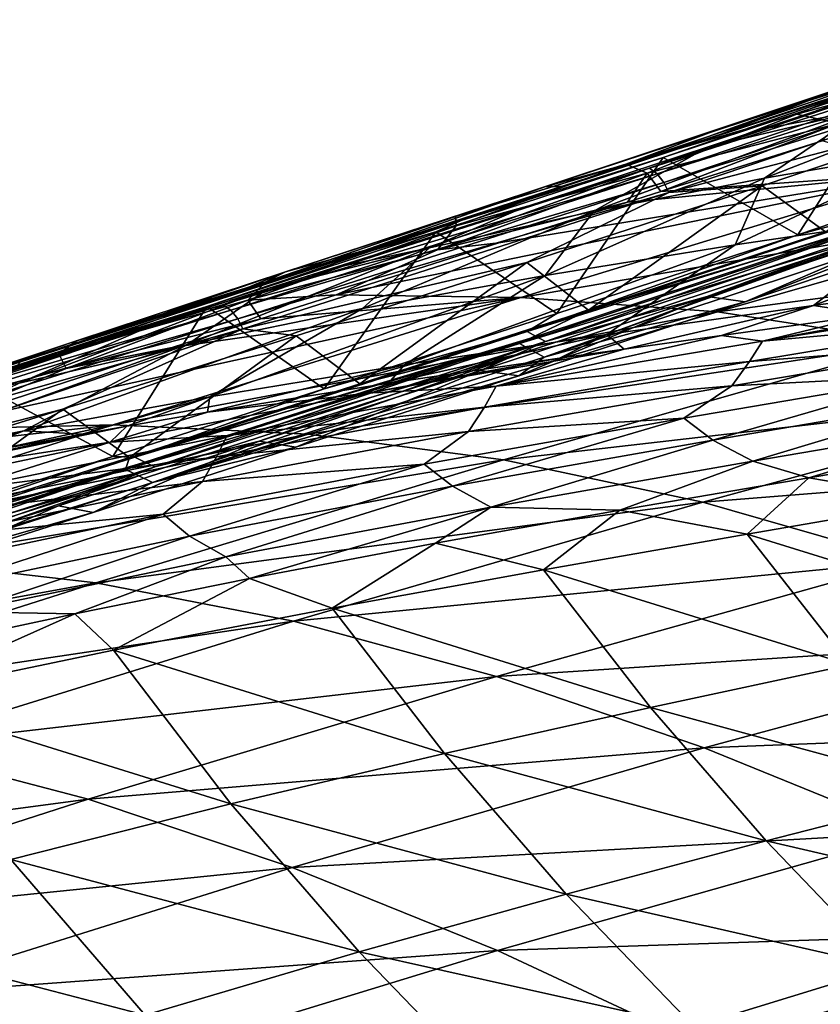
# Model space of a CAD drawing. Header units: metres. Extents: x -106 to 264, y -111 to 81.
# Tile 348 of 549: x 164.48 to 170.87, y 28.55 to 36.42. Entities that reach past the tile are written whole.
import ezdxf

# ---------------------------------------------------------------- set-up
doc = ezdxf.new("R2010")
doc.units = ezdxf.units.M
doc.layers.add('solid_20422013', color=7, linetype='CONTINUOUS')

msp = doc.modelspace()

# ---------------------------------------------------------------- linework, layer by layer
at = {"layer": 'solid_20422013'}
for points in [[(169.507111, 35.231171, 154.281052), (173.026978, 36.418159, 152.723679), (169.974457, 35.401134, 153.932907)], [(173.0811, 36.373188, 152.821411), (173.026978, 36.418159, 152.723679), (169.507111, 35.231171, 154.281052)], [(169.567734, 35.18734, 154.375443), (173.0811, 36.373188, 152.821411), (169.507111, 35.231171, 154.281052)], [(173.130646, 36.302864, 152.885315), (173.0811, 36.373188, 152.821411), (169.567734, 35.18734, 154.375443)], [(173.026978, 36.418159, 152.723679), (170.404816, 35.543686, 153.72963), (169.974457, 35.401134, 153.932907)], [(173.026978, 36.418159, 152.723679), (172.61586, 36.29129, 152.759995), (170.404816, 35.543686, 153.72963)], [(169.620819, 35.117516, 154.437012), (173.130646, 36.302864, 152.885315), (169.567734, 35.18734, 154.375443)], [(173.169235, 36.223267, 152.91333), (173.130646, 36.302864, 152.885315), (169.620819, 35.117516, 154.437012)], [(171.23317, 35.700401, 152.299774), (170.404816, 35.543686, 153.72963), (172.61586, 36.29129, 152.759995)], [(169.660095, 35.037846, 154.463867), (173.169235, 36.223267, 152.91333), (169.620819, 35.117516, 154.437012)], [(172.325668, 35.738934, 153.253952), (173.169235, 36.223267, 152.91333), (169.660095, 35.037846, 154.463867)], [(172.235687, 36.270027, 155.751144), (170.12439, 35.56649, 157.197769), (171.57135, 36.02066, 157.594406)], [(172.235687, 36.270027, 155.751144), (170.855423, 35.80069, 155.44577), (170.12439, 35.56649, 157.197769)], [(172.235687, 36.270027, 155.751144), (172.231415, 36.224041, 153.844864), (170.855423, 35.80069, 155.44577)], [(170.855423, 35.80069, 155.44577), (172.231415, 36.224041, 153.844864), (171.286682, 35.905926, 154.25827)], [(172.04512, 36.039356, 159.845657), (170.681335, 35.662579, 159.415359), (171.01358, 35.589348, 161.710175)], [(171.57135, 36.02066, 157.594406), (170.681335, 35.662579, 159.415359), (172.04512, 36.039356, 159.845657)], [(168.002029, 34.814728, 155.821762), (171.663345, 36.023018, 154.029007), (169.614807, 35.31691, 154.906998)], [(171.663345, 36.023018, 154.029007), (168.002029, 34.814728, 155.821762), (171.286682, 35.905926, 154.25827)], [(171.57135, 36.02066, 157.594406), (169.318161, 35.264568, 158.970123), (170.681335, 35.662579, 159.415359)], [(171.57135, 36.02066, 157.594406), (170.12439, 35.56649, 157.197769), (169.318161, 35.264568, 158.970123)], [(171.663345, 36.023018, 154.029007), (171.480682, 35.935081, 154.03125), (169.614807, 35.31691, 154.906998)], [(170.424362, 35.152393, 151.172974), (171.23317, 35.700401, 152.299774), (172.501495, 35.956882, 150.688705)], [(171.839737, 35.393257, 149.646881), (170.424362, 35.152393, 151.172974), (172.501495, 35.956882, 150.688705)], [(168.002029, 34.814728, 155.821762), (170.049042, 35.49379, 154.83429), (171.286682, 35.905926, 154.25827)], [(169.614807, 35.31691, 154.906998), (171.480682, 35.935081, 154.03125), (170.69104, 34.699635, 154.040176)], [(170.855423, 35.80069, 155.44577), (171.286682, 35.905926, 154.25827), (170.049042, 35.49379, 154.83429)], [(171.480682, 35.935081, 154.03125), (172.588776, 35.342644, 153.207855), (170.69104, 34.699635, 154.040176)], [(170.855423, 35.80069, 155.44577), (169.474152, 35.304237, 155.116776), (168.678192, 35.085827, 156.787247)], [(170.855423, 35.80069, 155.44577), (168.678192, 35.085827, 156.787247), (170.12439, 35.56649, 157.197769)], [(170.855423, 35.80069, 155.44577), (170.049042, 35.49379, 154.83429), (169.474152, 35.304237, 155.116776)], [(170.406815, 35.091434, 154.105118), (172.325668, 35.738934, 153.253952), (169.660095, 35.037846, 154.463867)], [(170.911011, 34.721912, 153.67807), (172.325668, 35.738934, 153.253952), (170.406815, 35.091434, 154.105118)], [(169.060974, 34.887051, 152.6987), (169.974457, 35.401134, 153.932907), (171.23317, 35.700401, 152.299774)], [(170.424362, 35.152393, 151.172974), (169.060974, 34.887051, 152.6987), (171.23317, 35.700401, 152.299774)], [(170.681335, 35.662579, 159.415359), (169.318161, 35.264568, 158.970123), (169.487305, 35.192432, 161.149429)], [(170.681335, 35.662579, 159.415359), (169.487305, 35.192432, 161.149429), (171.01358, 35.589348, 161.710175)], [(171.23317, 35.700401, 152.299774), (169.974457, 35.401134, 153.932907), (170.404816, 35.543686, 153.72963)], [(170.12439, 35.56649, 157.197769), (167.956665, 34.844837, 158.510925), (169.318161, 35.264568, 158.970123)], [(170.12439, 35.56649, 157.197769), (168.678192, 35.085827, 156.787247), (167.956665, 34.844837, 158.510925)], [(171.01358, 35.589348, 161.710175), (169.487305, 35.192432, 161.149429), (169.596115, 35.045029, 163.227478)], [(171.01358, 35.589348, 161.710175), (169.596115, 35.045029, 163.227478), (170.884308, 35.449356, 162.796829)], [(168.002029, 34.814728, 155.821762), (169.474152, 35.304237, 155.116776), (170.049042, 35.49379, 154.83429)], [(171.755463, 35.196175, 167.085236), (170.884308, 35.449356, 162.796829), (169.596115, 35.045029, 163.227478)], [(167.749634, 34.595562, 154.230698), (168.494156, 34.91576, 154.642548), (169.974457, 35.401134, 153.932907)], [(169.060974, 34.887051, 152.6987), (167.749634, 34.595562, 154.230698), (169.974457, 35.401134, 153.932907)], [(169.507111, 35.231171, 154.281052), (169.974457, 35.401134, 153.932907), (168.494156, 34.91576, 154.642548)], [(171.839737, 35.393257, 149.646881), (171.744598, 34.848129, 148.296631), (170.189423, 34.619106, 149.755493)], [(171.839737, 35.393257, 149.646881), (170.189423, 34.619106, 149.755493), (170.424362, 35.152393, 151.172974)], [(170.69104, 34.699635, 154.040176), (172.588776, 35.342644, 153.207855), (171.644485, 34.958076, 153.750061)], [(167.800919, 34.723179, 155.850723), (169.614807, 35.31691, 154.906998), (168.766922, 34.069759, 154.987701)], [(168.002029, 34.814728, 155.821762), (169.614807, 35.31691, 154.906998), (167.800919, 34.723179, 155.850723)], [(169.318161, 35.264568, 158.970123), (167.956665, 34.844837, 158.510925), (167.963348, 34.770813, 160.568298)], [(169.318161, 35.264568, 158.970123), (167.963348, 34.770813, 160.568298), (169.487305, 35.192432, 161.149429)], [(168.002029, 34.814728, 155.821762), (168.803268, 35.084511, 155.459015), (169.474152, 35.304237, 155.116776)], [(168.678192, 35.085827, 156.787247), (169.474152, 35.304237, 155.116776), (168.803268, 35.084511, 155.459015)], [(169.614807, 35.31691, 154.906998), (170.69104, 34.699635, 154.040176), (168.766922, 34.069759, 154.987701)], [(166.095825, 34.140228, 156.125961), (169.507111, 35.231171, 154.281052), (166.461868, 34.270584, 155.774567)], [(169.567734, 35.18734, 154.375443), (169.507111, 35.231171, 154.281052), (166.095825, 34.140228, 156.125961)], [(166.162766, 34.097698, 156.216614), (169.567734, 35.18734, 154.375443), (166.095825, 34.140228, 156.125961)], [(169.620819, 35.117516, 154.437012), (169.567734, 35.18734, 154.375443), (166.162766, 34.097698, 156.216614)], [(169.507111, 35.231171, 154.281052), (166.977432, 34.432915, 155.476776), (166.461868, 34.270584, 155.774567)], [(169.507111, 35.231171, 154.281052), (168.494156, 34.91576, 154.642548), (166.977432, 34.432915, 155.476776)], [(171.755463, 35.196175, 167.085236), (168.304016, 34.635647, 163.658325), (167.004593, 34.220509, 164.088867)], [(168.478241, 34.198509, 168.169891), (171.755463, 35.196175, 167.085236), (167.004593, 34.220509, 164.088867)], [(169.487305, 35.192432, 161.149429), (167.811813, 34.580093, 162.677551), (169.328934, 34.960674, 163.316711)], [(169.487305, 35.192432, 161.149429), (167.963348, 34.770813, 160.568298), (167.811813, 34.580093, 162.677551)], [(171.755463, 35.196175, 167.085236), (169.328934, 34.960674, 163.316711), (168.304016, 34.635647, 163.658325)], [(173.340363, 35.029648, 171.026382), (171.755463, 35.196175, 167.085236), (168.478241, 34.198509, 168.169891)], [(171.755463, 35.196175, 167.085236), (169.596115, 35.045029, 163.227478), (169.328934, 34.960674, 163.316711)], [(169.487305, 35.192432, 161.149429), (169.328934, 34.960674, 163.316711), (169.596115, 35.045029, 163.227478)], [(166.219421, 34.028553, 156.275726), (169.620819, 35.117516, 154.437012), (166.162766, 34.097698, 156.216614)], [(169.660095, 35.037846, 154.463867), (169.620819, 35.117516, 154.437012), (166.219421, 34.028553, 156.275726)], [(168.526779, 34.476837, 155.039841), (170.406815, 35.091434, 154.105118), (169.660095, 35.037846, 154.463867)], [(169.017517, 34.096413, 154.591888), (170.406815, 35.091434, 154.105118), (168.526779, 34.476837, 155.039841)], [(170.424362, 35.152393, 151.172974), (170.189423, 34.619106, 149.755493), (168.671677, 34.374348, 151.183212)], [(170.424362, 35.152393, 151.172974), (168.671677, 34.374348, 151.183212), (169.060974, 34.887051, 152.6987)], [(169.017517, 34.096413, 154.591888), (170.911011, 34.721912, 153.67807), (170.406815, 35.091434, 154.105118)], [(166.259628, 33.948971, 156.301453), (169.660095, 35.037846, 154.463867), (166.219421, 34.028553, 156.275726)], [(168.526779, 34.476837, 155.039841), (169.660095, 35.037846, 154.463867), (166.259628, 33.948971, 156.301453)], [(168.678192, 35.085827, 156.787247), (167.227859, 34.57386, 156.316101), (166.5979, 34.402916, 158.038757)], [(168.678192, 35.085827, 156.787247), (166.5979, 34.402916, 158.038757), (167.956665, 34.844837, 158.510925)], [(168.678192, 35.085827, 156.787247), (168.803268, 35.084511, 155.459015), (167.227859, 34.57386, 156.316101)], [(168.002029, 34.814728, 155.821762), (167.227859, 34.57386, 156.316101), (168.803268, 35.084511, 155.459015)], [(173.340363, 35.029648, 171.026382), (168.478241, 34.198509, 168.169891), (170.048065, 34.084164, 172.117722)], [(173.340363, 35.029648, 171.026382), (170.048065, 34.084164, 172.117722), (174.930725, 34.732937, 174.924927)], [(173.30777, 35.066372, 146.786972), (172.469894, 34.361526, 146.483444), (170.816727, 34.134228, 147.924652)], [(171.744598, 34.848129, 148.296631), (173.30777, 35.066372, 146.786972), (170.816727, 34.134228, 147.924652)], [(167.811813, 34.580093, 162.677551), (168.304016, 34.635647, 163.658325), (169.328934, 34.960674, 163.316711)], [(168.529922, 33.925945, 155.257431), (171.644485, 34.958076, 153.750061), (171.709412, 34.916309, 153.866013)], [(170.69104, 34.699635, 154.040176), (171.644485, 34.958076, 153.750061), (168.529922, 33.925945, 155.257431)], [(167.749634, 34.595562, 154.230698), (166.977432, 34.432915, 155.476776), (168.494156, 34.91576, 154.642548)], [(169.060974, 34.887051, 152.6987), (168.671677, 34.374348, 151.183212), (167.214752, 34.109547, 152.597122)], [(169.060974, 34.887051, 152.6987), (167.214752, 34.109547, 152.597122), (167.749634, 34.595562, 154.230698)], [(168.467117, 33.831528, 155.079117), (171.594513, 34.865616, 153.567368), (169.017517, 34.096413, 154.591888)], [(171.682236, 34.809101, 153.724213), (171.594513, 34.865616, 153.567368), (168.467117, 33.831528, 155.079117)], [(168.529922, 33.925945, 155.257431), (171.709412, 34.916309, 153.866013), (168.602036, 33.885559, 155.369553)], [(168.602036, 33.885559, 155.369553), (171.709412, 34.916309, 153.866013), (168.675781, 33.845703, 155.48082)], [(171.709412, 34.916309, 153.866013), (171.775818, 34.875042, 153.981308), (168.675781, 33.845703, 155.48082)], [(168.675781, 33.845703, 155.48082), (171.775818, 34.875042, 153.981308), (169.966751, 34.206696, 154.969482)], [(171.594513, 34.865616, 153.567368), (170.911011, 34.721912, 153.67807), (169.017517, 34.096413, 154.591888)], [(171.775818, 34.875042, 153.981308), (171.822678, 34.83136, 154.10582), (169.966751, 34.206696, 154.969482)], [(164.458832, 33.657356, 157.876328), (168.002029, 34.814728, 155.821762), (165.969879, 34.126476, 156.900024)], [(164.481781, 33.684673, 157.924088), (168.002029, 34.814728, 155.821762), (164.458832, 33.657356, 157.876328)], [(168.002029, 34.814728, 155.821762), (164.481781, 33.684673, 157.924088), (167.227859, 34.57386, 156.316101)], [(168.002029, 34.814728, 155.821762), (167.800919, 34.723179, 155.850723), (165.969879, 34.126476, 156.900024)], [(167.956665, 34.844837, 158.510925), (166.443359, 34.323822, 159.968338), (167.963348, 34.770813, 160.568298)], [(167.956665, 34.844837, 158.510925), (166.5979, 34.402916, 158.038757), (166.443359, 34.323822, 159.968338)], [(168.56456, 33.776878, 155.230804), (171.682236, 34.809101, 153.724213), (168.467117, 33.831528, 155.079117)], [(168.56456, 33.776878, 155.230804), (168.663727, 33.722786, 155.381577), (171.682236, 34.809101, 153.724213)], [(171.682236, 34.809101, 153.724213), (168.663727, 33.722786, 155.381577), (171.77153, 34.753117, 153.880371)], [(171.744598, 34.848129, 148.296631), (170.816727, 34.134228, 147.924652), (169.166199, 33.901344, 149.296356)], [(170.189423, 34.619106, 149.755493), (171.744598, 34.848129, 148.296631), (169.166199, 33.901344, 149.296356)], [(170.269836, 34.164413, 154.770279), (169.966751, 34.206696, 154.969482), (171.822678, 34.83136, 154.10582)], [(172.098587, 34.781647, 153.933716), (170.269836, 34.164413, 154.770279), (171.822678, 34.83136, 154.10582)], [(171.77153, 34.753117, 153.880371), (170.269836, 34.164413, 154.770279), (172.098587, 34.781647, 153.933716)], [(165.969879, 34.126476, 156.900024), (167.800919, 34.723179, 155.850723), (166.908691, 33.467293, 156.002151)], [(167.963348, 34.770813, 160.568298), (166.297668, 34.176426, 162.01329), (167.811813, 34.580093, 162.677551)], [(167.963348, 34.770813, 160.568298), (166.443359, 34.323822, 159.968338), (166.297668, 34.176426, 162.01329)], [(167.800919, 34.723179, 155.850723), (168.766922, 34.069759, 154.987701), (166.908691, 33.467293, 156.002151)], [(168.766922, 34.069759, 154.987701), (170.69104, 34.699635, 154.040176), (168.529922, 33.925945, 155.257431)], [(171.77153, 34.753117, 153.880371), (168.663727, 33.722786, 155.381577), (170.269836, 34.164413, 154.770279)], [(170.048065, 34.084164, 172.117722), (171.622513, 33.838863, 176.027481), (174.930725, 34.732937, 174.924927)], [(167.811813, 34.580093, 162.677551), (167.004593, 34.220509, 164.088867), (168.304016, 34.635647, 163.658325)], [(170.189423, 34.619106, 149.755493), (169.166199, 33.901344, 149.296356), (167.549347, 33.659054, 150.617035)], [(168.671677, 34.374348, 151.183212), (170.189423, 34.619106, 149.755493), (167.549347, 33.659054, 150.617035)], [(164.481781, 33.684673, 157.924088), (166.265762, 34.264622, 156.876984), (167.227859, 34.57386, 156.316101)], [(167.749634, 34.595562, 154.230698), (167.214752, 34.109547, 152.597122), (165.817276, 33.823082, 154.00528)], [(167.749634, 34.595562, 154.230698), (165.817276, 33.823082, 154.00528), (166.461868, 34.270584, 155.774567)], [(166.5979, 34.402916, 158.038757), (167.227859, 34.57386, 156.316101), (166.265762, 34.264622, 156.876984)], [(167.811813, 34.580093, 162.677551), (166.297668, 34.176426, 162.01329), (167.004593, 34.220509, 164.088867)], [(167.749634, 34.595562, 154.230698), (166.461868, 34.270584, 155.774567), (166.977432, 34.432915, 155.476776)], [(166.684387, 33.890812, 156.056168), (168.526779, 34.476837, 155.039841), (166.259628, 33.948971, 156.301453)], [(167.192886, 33.507103, 155.569611), (168.526779, 34.476837, 155.039841), (166.684387, 33.890812, 156.056168)], [(167.192886, 33.507103, 155.569611), (169.017517, 34.096413, 154.591888), (168.526779, 34.476837, 155.039841)], [(166.5979, 34.402916, 158.038757), (165.250549, 33.939152, 157.499283), (164.928955, 33.850784, 159.351074)], [(166.5979, 34.402916, 158.038757), (164.928955, 33.850784, 159.351074), (166.443359, 34.323822, 159.968338)], [(166.5979, 34.402916, 158.038757), (166.265762, 34.264622, 156.876984), (165.250549, 33.939152, 157.499283)], [(166.443359, 34.323822, 159.968338), (164.789795, 33.749088, 161.329575), (166.297668, 34.176426, 162.01329)], [(166.443359, 34.323822, 159.968338), (164.928955, 33.850784, 159.351074), (164.789795, 33.749088, 161.329575)], [(168.671677, 34.374348, 151.183212), (167.549347, 33.659054, 150.617035), (165.995071, 33.40366, 151.904633)], [(167.214752, 34.109547, 152.597122), (168.671677, 34.374348, 151.183212), (165.995071, 33.40366, 151.904633)], [(171.289612, 34.062267, 147.278931), (170.816727, 34.134228, 147.924652), (172.469894, 34.361526, 146.483444)], [(166.461868, 34.270584, 155.774567), (165.817276, 33.823082, 154.00528), (164.47142, 33.514042, 155.41333)], [(165.549683, 33.983795, 156.303711), (166.461868, 34.270584, 155.774567), (164.47142, 33.514042, 155.41333)], [(164.481781, 33.684673, 157.924088), (165.250549, 33.939152, 157.499283), (166.265762, 34.264622, 156.876984)], [(166.095825, 34.140228, 156.125961), (166.461868, 34.270584, 155.774567), (165.549683, 33.983795, 156.303711)], [(168.478241, 34.198509, 168.169891), (165.694183, 33.798748, 164.518616), (163.677444, 33.143295, 165.178177)], [(165.223984, 33.181431, 169.226654), (168.478241, 34.198509, 168.169891), (163.677444, 33.143295, 165.178177)], [(166.297668, 34.176426, 162.01329), (164.789795, 33.749088, 161.329575), (164.847015, 33.630569, 163.527161)], [(166.297668, 34.176426, 162.01329), (164.847015, 33.630569, 163.527161), (166.401321, 34.026718, 164.287354)], [(170.048065, 34.084164, 172.117722), (168.478241, 34.198509, 168.169891), (165.223984, 33.181431, 169.226654)], [(168.478241, 34.198509, 168.169891), (166.401321, 34.026718, 164.287354), (165.694183, 33.798748, 164.518616)], [(166.297668, 34.176426, 162.01329), (166.401321, 34.026718, 164.287354), (167.004593, 34.220509, 164.088867)], [(168.478241, 34.198509, 168.169891), (167.004593, 34.220509, 164.088867), (166.401321, 34.026718, 164.287354)], [(168.461319, 33.57262, 155.692505), (168.155151, 33.615108, 155.909073), (169.966751, 34.206696, 154.969482)], [(168.675781, 33.845703, 155.48082), (169.966751, 34.206696, 154.969482), (168.155151, 33.615108, 155.909073)], [(170.269836, 34.164413, 154.770279), (168.461319, 33.57262, 155.692505), (169.966751, 34.206696, 154.969482)], [(168.663727, 33.722786, 155.381577), (168.461319, 33.57262, 155.692505), (170.269836, 34.164413, 154.770279)], [(170.408493, 33.849274, 147.875244), (171.289612, 34.062267, 147.278931), (172.418213, 34.21698, 146.29953)], [(170.408493, 33.849274, 147.875244), (172.418213, 34.21698, 146.29953), (172.477036, 34.186455, 146.188324)], [(170.408493, 33.849274, 147.875244), (172.477036, 34.186455, 146.188324), (172.363037, 34.026722, 146.125397)], [(162.817169, 33.114029, 158.236145), (166.095825, 34.140228, 156.125961), (163.143234, 33.233299, 157.883621)], [(166.162766, 34.097698, 156.216614), (166.095825, 34.140228, 156.125961), (162.817169, 33.114029, 158.236145)], [(162.890274, 33.072979, 158.322662), (166.162766, 34.097698, 156.216614), (162.817169, 33.114029, 158.236145)], [(166.219421, 34.028553, 156.275726), (166.162766, 34.097698, 156.216614), (162.890274, 33.072979, 158.322662)], [(166.095825, 34.140228, 156.125961), (164.061554, 33.520432, 157.261154), (163.143234, 33.233299, 157.883621)], [(166.095825, 34.140228, 156.125961), (165.549683, 33.983795, 156.303711), (164.061554, 33.520432, 157.261154)], [(164.110519, 33.525284, 158.072815), (165.969879, 34.126476, 156.900024), (165.220383, 32.928185, 157.015366)], [(164.458832, 33.657356, 157.876328), (165.969879, 34.126476, 156.900024), (164.110519, 33.525284, 158.072815)], [(167.214752, 34.109547, 152.597122), (165.995071, 33.40366, 151.904633), (164.509796, 33.132843, 153.171265)], [(165.817276, 33.823082, 154.00528), (167.214752, 34.109547, 152.597122), (164.509796, 33.132843, 153.171265)], [(165.969879, 34.126476, 156.900024), (166.908691, 33.467293, 156.002151), (165.220383, 32.928185, 157.015366)], [(170.048065, 34.084164, 172.117722), (165.223984, 33.181431, 169.226654), (166.779068, 33.105965, 173.181381)], [(170.048065, 34.084164, 172.117722), (166.779068, 33.105965, 173.181381), (171.622513, 33.838863, 176.027481)], [(166.908691, 33.467293, 156.002151), (168.766922, 34.069759, 154.987701), (168.529922, 33.925945, 155.257431)], [(168.467117, 33.831528, 155.079117), (169.017517, 34.096413, 154.591888), (167.192886, 33.507103, 155.569611)], [(169.304688, 33.786694, 148.9104), (169.166199, 33.901344, 149.296356), (170.816727, 34.134228, 147.924652)], [(170.080658, 33.89547, 148.282791), (169.304688, 33.786694, 148.9104), (170.816727, 34.134228, 147.924652)], [(171.289612, 34.062267, 147.278931), (170.080658, 33.89547, 148.282791), (170.816727, 34.134228, 147.924652)], [(162.950882, 33.00478, 158.378876), (166.219421, 34.028553, 156.275726), (162.890274, 33.072979, 158.322662)], [(166.259628, 33.948971, 156.301453), (166.219421, 34.028553, 156.275726), (162.950882, 33.00478, 158.378876)], [(164.847015, 33.630569, 163.527161), (165.694183, 33.798748, 164.518616), (166.401321, 34.026718, 164.287354)], [(170.408493, 33.849274, 147.875244), (170.080658, 33.89547, 148.282791), (171.289612, 34.062267, 147.278931)], [(170.305023, 33.686142, 147.806473), (172.363037, 34.026722, 146.125397), (172.208679, 33.836548, 146.138458)], [(170.408493, 33.849274, 147.875244), (172.363037, 34.026722, 146.125397), (170.305023, 33.686142, 147.806473)], [(163.020004, 32.842922, 158.405014), (166.259628, 33.948971, 156.301453), (162.950882, 33.00478, 158.378876)], [(164.821243, 33.306309, 157.190094), (166.259628, 33.948971, 156.301453), (163.020004, 32.842922, 158.405014)], [(165.549683, 33.983795, 156.303711), (164.47142, 33.514042, 155.41333), (163.169235, 33.181473, 156.826981)], [(164.061554, 33.520432, 157.261154), (165.549683, 33.983795, 156.303711), (163.169235, 33.181473, 156.826981)], [(164.481781, 33.684673, 157.924088), (163.656479, 33.426636, 158.540665), (165.250549, 33.939152, 157.499283)], [(164.928955, 33.850784, 159.351074), (165.250549, 33.939152, 157.499283), (163.656479, 33.426636, 158.540665)], [(164.821243, 33.306309, 157.190094), (166.684387, 33.890812, 156.056168), (166.259628, 33.948971, 156.301453)], [(165.396164, 32.921825, 157.060791), (168.529922, 33.925945, 155.257431), (168.602036, 33.885559, 155.369553)], [(166.908691, 33.467293, 156.002151), (168.529922, 33.925945, 155.257431), (165.396164, 32.921825, 157.060791)], [(164.928955, 33.850784, 159.351074), (163.423203, 33.351223, 158.700806), (163.289871, 33.297421, 160.628006)], [(164.928955, 33.850784, 159.351074), (163.289871, 33.297421, 160.628006), (164.789795, 33.749088, 161.329575)], [(164.928955, 33.850784, 159.351074), (163.656479, 33.426636, 158.540665), (163.423203, 33.351223, 158.700806)], [(165.352158, 32.920555, 156.657074), (166.684387, 33.890812, 156.056168), (164.821243, 33.306309, 157.190094)], [(165.321716, 32.824615, 156.887787), (168.467117, 33.831528, 155.079117), (165.352158, 32.920555, 156.657074)], [(168.56456, 33.776878, 155.230804), (168.467117, 33.831528, 155.079117), (165.321716, 32.824615, 156.887787)], [(165.352158, 32.920555, 156.657074), (167.192886, 33.507103, 155.569611), (166.684387, 33.890812, 156.056168)], [(168.467117, 33.831528, 155.079117), (167.192886, 33.507103, 155.569611), (165.352158, 32.920555, 156.657074)], [(165.396164, 32.921825, 157.060791), (168.602036, 33.885559, 155.369553), (165.475449, 32.883022, 157.168533)], [(165.475449, 32.883022, 157.168533), (168.602036, 33.885559, 155.369553), (165.556427, 32.844753, 157.275238)], [(168.602036, 33.885559, 155.369553), (168.675781, 33.845703, 155.48082), (165.556427, 32.844753, 157.275238)], [(165.556427, 32.844753, 157.275238), (168.675781, 33.845703, 155.48082), (166.38855, 33.049644, 156.920593)], [(168.675781, 33.845703, 155.48082), (168.155151, 33.615108, 155.909073), (166.38855, 33.049644, 156.920593)], [(166.779068, 33.105965, 173.181381), (168.34053, 32.900917, 177.106125), (171.622513, 33.838863, 176.027481)], [(167.421356, 33.51244, 150.411377), (167.549347, 33.659054, 150.617035), (169.166199, 33.901344, 149.296356)], [(168.787964, 33.713326, 149.324234), (167.421356, 33.51244, 150.411377), (169.166199, 33.901344, 149.296356)], [(168.281509, 33.488708, 149.49025), (169.304688, 33.786694, 148.9104), (170.080658, 33.89547, 148.282791)], [(168.281509, 33.488708, 149.49025), (170.080658, 33.89547, 148.282791), (170.408493, 33.849274, 147.875244)], [(168.281509, 33.488708, 149.49025), (170.408493, 33.849274, 147.875244), (170.305023, 33.686142, 147.806473)], [(171.622513, 33.838863, 176.027481), (168.34053, 32.900917, 177.106125), (173.226761, 33.462902, 179.9646)], [(169.304688, 33.786694, 148.9104), (168.787964, 33.713326, 149.324234), (169.166199, 33.901344, 149.296356)], [(170.163086, 33.493526, 147.808502), (172.208679, 33.836548, 146.138458), (171.801453, 33.578709, 146.412521)], [(170.305023, 33.686142, 147.806473), (172.208679, 33.836548, 146.138458), (170.163086, 33.493526, 147.808502)], [(165.817276, 33.823082, 154.00528), (164.509796, 33.132843, 153.171265), (163.086487, 32.845116, 154.425583)], [(164.47142, 33.514042, 155.41333), (165.817276, 33.823082, 154.00528), (163.086487, 32.845116, 154.425583)], [(164.847015, 33.630569, 163.527161), (163.677444, 33.143295, 165.178177), (165.694183, 33.798748, 164.518616)], [(165.428848, 32.772099, 157.033585), (168.56456, 33.776878, 155.230804), (165.321716, 32.824615, 156.887787)], [(165.428848, 32.772099, 157.033585), (165.537766, 32.720146, 157.178268), (168.56456, 33.776878, 155.230804)], [(168.56456, 33.776878, 155.230804), (165.537766, 32.720146, 157.178268), (168.663727, 33.722786, 155.381577)], [(167.249283, 33.432762, 150.438324), (168.787964, 33.713326, 149.324234), (169.304688, 33.786694, 148.9104)], [(167.249283, 33.432762, 150.438324), (169.304688, 33.786694, 148.9104), (168.281509, 33.488708, 149.49025)], [(164.481781, 33.684673, 157.924088), (164.458832, 33.657356, 157.876328), (161.12796, 32.592106, 160.303421)], [(164.481781, 33.684673, 157.924088), (161.12796, 32.592106, 160.303421), (163.656479, 33.426636, 158.540665)], [(164.789795, 33.749088, 161.329575), (163.289871, 33.297421, 160.628006), (163.300476, 33.211014, 162.739746)], [(164.789795, 33.749088, 161.329575), (163.300476, 33.211014, 162.739746), (164.847015, 33.630569, 163.527161)], [(168.663727, 33.722786, 155.381577), (165.537766, 32.720146, 157.178268), (168.461319, 33.57262, 155.692505)], [(167.249283, 33.432762, 150.438324), (167.421356, 33.51244, 150.411377), (168.787964, 33.713326, 149.324234)], [(168.187836, 33.321926, 149.419006), (170.305023, 33.686142, 147.806473), (170.163086, 33.493526, 147.808502)], [(168.281509, 33.488708, 149.49025), (170.305023, 33.686142, 147.806473), (168.187836, 33.321926, 149.419006)], [(164.847015, 33.630569, 163.527161), (163.300476, 33.211014, 162.739746), (163.677444, 33.143295, 165.178177)], [(165.9767, 33.280834, 151.562408), (165.995071, 33.40366, 151.904633), (167.549347, 33.659054, 150.617035)], [(167.421356, 33.51244, 150.411377), (165.9767, 33.280834, 151.562408), (167.549347, 33.659054, 150.617035)], [(166.68158, 33.001125, 156.695084), (166.38855, 33.049644, 156.920593), (168.155151, 33.615108, 155.909073)], [(168.461319, 33.57262, 155.692505), (166.68158, 33.001125, 156.695084), (168.155151, 33.615108, 155.909073)], [(164.110519, 33.525284, 158.072815), (165.220383, 32.928185, 157.015366), (163.653, 32.42926, 158.037323)], [(165.537766, 32.720146, 157.178268), (166.68158, 33.001125, 156.695084), (168.461319, 33.57262, 155.692505)], [(169.779633, 33.234795, 148.045074), (171.801453, 33.578709, 146.412521), (170.01239, 33.059124, 147.8526)], [(170.163086, 33.493526, 147.808502), (171.801453, 33.578709, 146.412521), (169.779633, 33.234795, 148.045074)], [(171.801453, 33.578709, 146.412521), (172.037933, 33.404026, 146.19281), (170.01239, 33.059124, 147.8526)], [(165.220383, 32.928185, 157.015366), (166.908691, 33.467293, 156.002151), (165.396164, 32.921825, 157.060791)], [(167.249283, 33.432762, 150.438324), (165.9767, 33.280834, 151.562408), (167.421356, 33.51244, 150.411377)], [(166.133102, 33.096497, 151.083069), (168.281509, 33.488708, 149.49025), (168.187836, 33.321926, 149.419006)], [(167.249283, 33.432762, 150.438324), (168.281509, 33.488708, 149.49025), (166.133102, 33.096497, 151.083069)], [(168.059494, 33.126854, 149.414612), (170.163086, 33.493526, 147.808502), (169.779633, 33.234795, 148.045074)], [(168.187836, 33.321926, 149.419006), (170.163086, 33.493526, 147.808502), (168.059494, 33.126854, 149.414612)], [(168.34053, 32.900917, 177.106125), (169.93103, 32.563717, 181.057404), (173.226761, 33.462902, 179.9646)], [(173.226761, 33.462902, 179.9646), (169.93103, 32.563717, 181.057404), (174.884628, 32.957005, 183.991302)], [(164.97673, 33.107338, 152.371994), (164.509796, 33.132843, 153.171265), (165.995071, 33.40366, 151.904633)], [(165.332825, 33.170425, 152.082199), (164.97673, 33.107338, 152.371994), (165.995071, 33.40366, 151.904633)], [(165.199203, 33.043282, 151.957642), (165.9767, 33.280834, 151.562408), (167.249283, 33.432762, 150.438324)], [(165.199203, 33.043282, 151.957642), (167.249283, 33.432762, 150.438324), (166.133102, 33.096497, 151.083069)], [(165.9767, 33.280834, 151.562408), (165.332825, 33.170425, 152.082199), (165.995071, 33.40366, 151.904633)], [(170.01239, 33.059124, 147.8526), (172.037933, 33.404026, 146.19281), (170.331833, 32.891739, 147.646484)], [(172.037933, 33.404026, 146.19281), (172.364334, 33.236397, 145.950729), (170.331833, 32.891739, 147.646484)], [(163.013367, 32.740154, 158.395721), (164.821243, 33.306309, 157.190094), (163.020004, 32.842922, 158.405014)], [(163.480698, 32.325474, 157.871796), (164.821243, 33.306309, 157.190094), (163.013367, 32.740154, 158.395721)], [(163.480698, 32.325474, 157.871796), (165.352158, 32.920555, 156.657074), (164.821243, 33.306309, 157.190094)], [(165.199203, 33.043282, 151.957642), (165.332825, 33.170425, 152.082199), (165.9767, 33.280834, 151.562408)], [(166.048767, 32.926144, 151.010956), (168.187836, 33.321926, 149.419006), (168.059494, 33.126854, 149.414612)], [(166.133102, 33.096497, 151.083069), (168.187836, 33.321926, 149.419006), (166.048767, 32.926144, 151.010956)], [(167.707611, 32.867634, 149.624542), (169.779633, 33.234795, 148.045074), (167.931747, 32.690941, 149.453934)], [(168.059494, 33.126854, 149.414612), (169.779633, 33.234795, 148.045074), (167.707611, 32.867634, 149.624542)], [(169.779633, 33.234795, 148.045074), (170.01239, 33.059124, 147.8526), (167.931747, 32.690941, 149.453934)], [(170.331833, 32.891739, 147.646484), (172.364334, 33.236397, 145.950729), (170.77861, 32.758057, 147.389893)], [(172.364334, 33.236397, 145.950729), (172.199371, 32.997517, 146.195862), (170.77861, 32.758057, 147.389893)], [(165.223984, 33.181431, 169.226654), (163.04361, 32.93549, 165.38826), (161.107895, 32.296108, 166.030075)], [(161.994019, 32.145287, 170.258652), (165.223984, 33.181431, 169.226654), (161.107895, 32.296108, 166.030075)], [(166.779068, 33.105965, 173.181381), (165.223984, 33.181431, 169.226654), (161.994019, 32.145287, 170.258652)], [(162.894257, 32.703938, 154.093063), (163.086487, 32.845116, 154.425583), (164.509796, 33.132843, 153.171265)], [(163.949692, 32.916229, 153.21579), (162.894257, 32.703938, 154.093063), (164.509796, 33.132843, 153.171265)], [(165.223984, 33.181431, 169.226654), (163.677444, 33.143295, 165.178177), (163.04361, 32.93549, 165.38826)], [(163.293945, 32.747154, 153.624725), (164.97673, 33.107338, 152.371994), (165.332825, 33.170425, 152.082199)], [(163.293945, 32.747154, 153.624725), (165.332825, 33.170425, 152.082199), (165.199203, 33.043282, 151.957642)], [(164.97673, 33.107338, 152.371994), (163.949692, 32.916229, 153.21579), (164.509796, 33.132843, 153.171265)], [(165.935226, 32.728523, 151.002335), (168.059494, 33.126854, 149.414612), (167.707611, 32.867634, 149.624542)], [(166.048767, 32.926144, 151.010956), (168.059494, 33.126854, 149.414612), (165.935226, 32.728523, 151.002335)], [(166.779068, 33.105965, 173.181381), (161.994019, 32.145287, 170.258652), (163.534683, 32.095848, 174.219528)], [(163.293945, 32.747154, 153.624725), (163.949692, 32.916229, 153.21579), (164.97673, 33.107338, 152.371994)], [(166.779068, 33.105965, 173.181381), (163.534683, 32.095848, 174.219528), (168.34053, 32.900917, 177.106125)], [(163.995834, 32.662014, 152.687546), (166.133102, 33.096497, 151.083069), (166.048767, 32.926144, 151.010956)], [(165.199203, 33.043282, 151.957642), (166.133102, 33.096497, 151.083069), (163.995834, 32.662014, 152.687546)], [(165.061966, 32.479748, 157.690872), (164.785355, 32.533558, 157.920776), (166.38855, 33.049644, 156.920593)], [(165.556427, 32.844753, 157.275238), (166.38855, 33.049644, 156.920593), (164.785355, 32.533558, 157.920776)], [(166.68158, 33.001125, 156.695084), (165.061966, 32.479748, 157.690872), (166.38855, 33.049644, 156.920593)], [(167.931747, 32.690941, 149.453934), (170.01239, 33.059124, 147.8526), (168.238266, 32.523674, 149.276321)], [(170.01239, 33.059124, 147.8526), (170.331833, 32.891739, 147.646484), (168.238266, 32.523674, 149.276321)], [(163.169769, 32.615997, 153.49649), (165.199203, 33.043282, 151.957642), (163.995834, 32.662014, 152.687546)], [(163.293945, 32.747154, 153.624725), (165.199203, 33.043282, 151.957642), (163.169769, 32.615997, 153.49649)], [(165.537766, 32.720146, 157.178268), (165.061966, 32.479748, 157.690872), (166.68158, 33.001125, 156.695084)], [(171.846375, 32.576126, 146.735855), (170.77861, 32.758057, 147.389893), (172.199371, 32.997517, 146.195862)], [(165.220383, 32.928185, 157.015366), (165.396164, 32.921825, 157.060791), (162.503876, 31.996817, 158.998535)], [(163.653, 32.42926, 158.037323), (165.220383, 32.928185, 157.015366), (162.503876, 31.996817, 158.998535)], [(162.503876, 31.996817, 158.998535), (165.396164, 32.921825, 157.060791), (165.475449, 32.883022, 157.168533)], [(165.321716, 32.824615, 156.887787), (165.352158, 32.920555, 156.657074), (163.480698, 32.325474, 157.871796)], [(163.534683, 32.095848, 174.219528), (165.085617, 31.919584, 178.160461), (168.34053, 32.900917, 177.106125)], [(163.919998, 32.488659, 152.615128), (166.048767, 32.926144, 151.010956), (165.935226, 32.728523, 151.002335)], [(163.995834, 32.662014, 152.687546), (166.048767, 32.926144, 151.010956), (163.919998, 32.488659, 152.615128)], [(168.34053, 32.900917, 177.106125), (165.085617, 31.919584, 178.160461), (169.93103, 32.563717, 181.057404)], [(168.238266, 32.523674, 149.276321), (170.331833, 32.891739, 147.646484), (169.26799, 32.497932, 148.591354)], [(170.331833, 32.891739, 147.646484), (170.77861, 32.758057, 147.389893), (169.26799, 32.497932, 148.591354)], [(169.93103, 32.563717, 181.057404), (171.572037, 32.092369, 185.088882), (174.884628, 32.957005, 183.991302)], [(162.418442, 31.896894, 158.833771), (165.321716, 32.824615, 156.887787), (163.480698, 32.325474, 157.871796)], [(165.428848, 32.772099, 157.033585), (165.321716, 32.824615, 156.887787), (162.418442, 31.896894, 158.833771)], [(162.503876, 31.996817, 158.998535), (165.475449, 32.883022, 157.168533), (162.589798, 31.959671, 159.1017)], [(162.589798, 31.959671, 159.1017), (165.475449, 32.883022, 157.168533), (162.677277, 31.923031, 159.20372)], [(165.475449, 32.883022, 157.168533), (165.556427, 32.844753, 157.275238), (162.677277, 31.923031, 159.20372)], [(162.677277, 31.923031, 159.20372), (165.556427, 32.844753, 157.275238), (163.325287, 32.067955, 158.906998)], [(165.556427, 32.844753, 157.275238), (164.785355, 32.533558, 157.920776), (163.325287, 32.067955, 158.906998)], [(165.621155, 32.467789, 151.191833), (167.707611, 32.867634, 149.624542), (165.833694, 32.291245, 151.038116)], [(165.935226, 32.728523, 151.002335), (167.707611, 32.867634, 149.624542), (165.621155, 32.467789, 151.191833)], [(167.707611, 32.867634, 149.624542), (167.931747, 32.690941, 149.453934), (165.833694, 32.291245, 151.038116)], [(162.534531, 31.846619, 158.973358), (165.428848, 32.772099, 157.033585), (162.418442, 31.896894, 158.833771)], [(162.534531, 31.846619, 158.973358), (162.652267, 31.796879, 159.111771), (165.428848, 32.772099, 157.033585)], [(165.428848, 32.772099, 157.033585), (162.652267, 31.796879, 159.111771), (165.537766, 32.720146, 157.178268)], [(170.285675, 32.307491, 148.032639), (169.26799, 32.497932, 148.591354), (170.77861, 32.758057, 147.389893)], [(171.846375, 32.576126, 146.735855), (170.285675, 32.307491, 148.032639), (170.77861, 32.758057, 147.389893)], [(165.537766, 32.720146, 157.178268), (162.652267, 31.796879, 159.111771), (165.061966, 32.479748, 157.690872)], [(163.821182, 32.289185, 152.602966), (165.935226, 32.728523, 151.002335), (165.621155, 32.467789, 151.191833)], [(163.919998, 32.488659, 152.615128), (165.935226, 32.728523, 151.002335), (163.821182, 32.289185, 152.602966)], [(165.833694, 32.291245, 151.038116), (167.931747, 32.690941, 149.453934), (166.123734, 32.125469, 150.882202)], [(167.931747, 32.690941, 149.453934), (168.238266, 32.523674, 149.276321), (166.123734, 32.125469, 150.882202)], [(172.62323, 31.583696, 146.849289), (170.285675, 32.307491, 148.032639), (171.846375, 32.576126, 146.735855)], [(163.581284, 32.008762, 158.678085), (163.325287, 32.067955, 158.906998), (164.785355, 32.533558, 157.920776)], [(165.061966, 32.479748, 157.690872), (163.581284, 32.008762, 158.678085), (164.785355, 32.533558, 157.920776)], [(165.085617, 31.919584, 178.160461), (166.663574, 31.612356, 182.123474), (169.93103, 32.563717, 181.057404)], [(166.123734, 32.125469, 150.882202), (168.238266, 32.523674, 149.276321), (166.310516, 31.952187, 150.859695)], [(168.238266, 32.523674, 149.276321), (167.796127, 32.233967, 149.726242), (166.310516, 31.952187, 150.859695)], [(169.93103, 32.563717, 181.057404), (166.663574, 31.612356, 182.123474), (171.572037, 32.092369, 185.088882)], [(168.238266, 32.523674, 149.276321), (169.26799, 32.497932, 148.591354), (167.796127, 32.233967, 149.726242)], [(168.659073, 32.022766, 149.318466), (167.796127, 32.233967, 149.726242), (169.26799, 32.497932, 148.591354)], [(170.285675, 32.307491, 148.032639), (168.659073, 32.022766, 149.318466), (169.26799, 32.497932, 148.591354)], [(162.652267, 31.796879, 159.111771), (163.581284, 32.008762, 158.678085), (165.061966, 32.479748, 157.690872)], [(163.546982, 32.028591, 152.774399), (165.621155, 32.467789, 151.191833), (163.745895, 31.851528, 152.635132)], [(163.821182, 32.289185, 152.602966), (165.621155, 32.467789, 151.191833), (163.546982, 32.028591, 152.774399)], [(165.621155, 32.467789, 151.191833), (165.833694, 32.291245, 151.038116), (163.745895, 31.851528, 152.635132)], [(163.745895, 31.851528, 152.635132), (165.833694, 32.291245, 151.038116), (164.017426, 31.686497, 152.497238)], [(165.833694, 32.291245, 151.038116), (166.123734, 32.125469, 150.882202), (164.017426, 31.686497, 152.497238)], [(171.101944, 31.263103, 148.219345), (168.659073, 32.022766, 149.318466), (170.285675, 32.307491, 148.032639)], [(172.62323, 31.583696, 146.849289), (171.101944, 31.263103, 148.219345), (170.285675, 32.307491, 148.032639)], [(166.971436, 31.716873, 150.618835), (166.310516, 31.952187, 150.859695), (167.796127, 32.233967, 149.726242)], [(168.659073, 32.022766, 149.318466), (166.971436, 31.716873, 150.618835), (167.796127, 32.233967, 149.726242)], [(164.017426, 31.686497, 152.497238), (166.123734, 32.125469, 150.882202), (164.917084, 31.671658, 151.926208)], [(166.123734, 32.125469, 150.882202), (166.310516, 31.952187, 150.859695), (164.917084, 31.671658, 151.926208)], [(163.534683, 32.095848, 174.219528), (160.318604, 31.05151, 175.232803), (165.085617, 31.919584, 178.160461)], [(166.663574, 31.612356, 182.123474), (168.284317, 31.170591, 186.148361), (171.572037, 32.092369, 185.088882)], [(169.514954, 30.921095, 149.58226), (166.971436, 31.716873, 150.618835), (168.659073, 32.022766, 149.318466)], [(171.572037, 32.092369, 185.088882), (168.284317, 31.170591, 186.148361), (173.256989, 31.495861, 189.18576)], [(171.101944, 31.263103, 148.219345), (169.514954, 30.921095, 149.58226), (168.659073, 32.022766, 149.318466)], [(165.226242, 31.380695, 151.957779), (164.917084, 31.671658, 151.926208), (166.310516, 31.952187, 150.859695)], [(166.971436, 31.716873, 150.618835), (165.226242, 31.380695, 151.957779), (166.310516, 31.952187, 150.859695)], [(160.318604, 31.05151, 175.232803), (161.860001, 30.893929, 179.188614), (165.085617, 31.919584, 178.160461)], [(165.085617, 31.919584, 178.160461), (161.860001, 30.893929, 179.188614), (166.663574, 31.612356, 182.123474)], [(167.867615, 30.553469, 150.96196), (165.226242, 31.380695, 151.957779), (166.971436, 31.716873, 150.618835)], [(169.514954, 30.921095, 149.58226), (167.867615, 30.553469, 150.96196), (166.971436, 31.716873, 150.618835)], [(163.426682, 31.004431, 153.3591), (163.681549, 31.405729, 152.885696), (164.917084, 31.671658, 151.926208)], [(165.226242, 31.380695, 151.957779), (163.426682, 31.004431, 153.3591), (164.917084, 31.671658, 151.926208)], [(164.017426, 31.686497, 152.497238), (164.917084, 31.671658, 151.926208), (163.681549, 31.405729, 152.885696)], [(161.860001, 30.893929, 179.188614), (163.425629, 30.608152, 183.160187), (166.663574, 31.612356, 182.123474)], [(166.663574, 31.612356, 182.123474), (163.425629, 30.608152, 183.160187), (168.284317, 31.170591, 186.148361)], [(168.284317, 31.170591, 186.148361), (169.942703, 30.600864, 190.221695), (173.256989, 31.495861, 189.18576)], [(173.256989, 31.495861, 189.18576), (169.942703, 30.600864, 190.221695), (174.950638, 30.794447, 193.26326)], [(166.163391, 30.152224, 152.380981), (163.426682, 31.004431, 153.3591), (165.226242, 31.380695, 151.957779)], [(167.867615, 30.553469, 150.96196), (166.163391, 30.152224, 152.380981), (165.226242, 31.380695, 151.957779)], [(171.976852, 30.251816, 148.409637), (169.514954, 30.921095, 149.58226), (171.101944, 31.263103, 148.219345)], [(163.425629, 30.608152, 183.160187), (165.024261, 30.190111, 187.171432), (168.284317, 31.170591, 186.148361)], [(168.284317, 31.170591, 186.148361), (165.024261, 30.190111, 187.171432), (169.942703, 30.600864, 190.221695)], [(166.163391, 30.152224, 152.380981), (164.405472, 29.708715, 153.861618), (163.426682, 31.004431, 153.3591)], [(170.438309, 29.856058, 149.850845), (167.867615, 30.553469, 150.96196), (169.514954, 30.921095, 149.58226)], [(171.976852, 30.251816, 148.409637), (170.438309, 29.856058, 149.850845), (169.514954, 30.921095, 149.58226)], [(169.942703, 30.600864, 190.221695), (171.612137, 29.920126, 194.275604), (174.950638, 30.794447, 193.26326)], [(163.425629, 30.608152, 183.160187), (160.218506, 29.550446, 184.164932), (165.024261, 30.190111, 187.171432)], [(165.024261, 30.190111, 187.171432), (166.652206, 29.643845, 191.211304), (169.942703, 30.600864, 190.221695)], [(168.8405, 29.430656, 151.311081), (166.163391, 30.152224, 152.380981), (167.867615, 30.553469, 150.96196)], [(169.942703, 30.600864, 190.221695), (166.652206, 29.643845, 191.211304), (171.612137, 29.920126, 194.275604)], [(170.438309, 29.856058, 149.850845), (168.8405, 29.430656, 151.311081), (167.867615, 30.553469, 150.96196)], [(172.892853, 29.287912, 148.59819), (170.438309, 29.856058, 149.850845), (171.976852, 30.251816, 148.409637)], [(160.218506, 29.550446, 184.164932), (161.794724, 29.149364, 188.159821), (165.024261, 30.190111, 187.171432)], [(165.024261, 30.190111, 187.171432), (161.794724, 29.149364, 188.159821), (166.652206, 29.643845, 191.211304)], [(167.186371, 28.968744, 152.81131), (164.405472, 29.708715, 153.861618), (166.163391, 30.152224, 152.380981)], [(168.8405, 29.430656, 151.311081), (167.186371, 28.968744, 152.81131), (166.163391, 30.152224, 152.380981)], [(166.652206, 29.643845, 191.211304), (168.29306, 28.981691, 195.233002), (171.612137, 29.920126, 194.275604)], [(171.612137, 29.920126, 194.275604), (168.29306, 28.981691, 195.233002), (173.264694, 29.145468, 198.240494)], [(171.404968, 28.847038, 150.116776), (168.8405, 29.430656, 151.311081), (170.438309, 29.856058, 149.850845)], [(172.892853, 29.287912, 148.59819), (171.404968, 28.847038, 150.116776), (170.438309, 29.856058, 149.850845)], [(165.47847, 28.462856, 154.372314), (162.597076, 29.214298, 155.426147), (164.405472, 29.708715, 153.861618)], [(167.186371, 28.968744, 152.81131), (165.47847, 28.462856, 154.372314), (164.405472, 29.708715, 153.861618)], [(161.794724, 29.149364, 188.159821), (163.392136, 28.621508, 192.165222), (166.652206, 29.643845, 191.211304)], [(166.652206, 29.643845, 191.211304), (163.392136, 28.621508, 192.165222), (168.29306, 28.981691, 195.233002)], [(169.859467, 28.372707, 151.65657), (167.186371, 28.968744, 152.81131), (168.8405, 29.430656, 151.311081)], [(171.404968, 28.847038, 150.116776), (169.859467, 28.372707, 151.65657), (168.8405, 29.430656, 151.311081)], [(165.47847, 28.462856, 154.372314), (163.71936, 27.905516, 156.014877), (162.597076, 29.214298, 155.426147)], [(168.29306, 28.981691, 195.233002), (169.929169, 28.2159, 199.188889), (173.264694, 29.145468, 198.240494)], [(173.264694, 29.145468, 198.240494), (169.929169, 28.2159, 199.188889), (174.869019, 28.291142, 202.053055)], [(163.392136, 28.621508, 192.165222), (165.003662, 27.974083, 196.15506), (168.29306, 28.981691, 195.233002)], [(168.29306, 28.981691, 195.233002), (165.003662, 27.974083, 196.15506), (169.929169, 28.2159, 199.188889)], [(168.258545, 27.858919, 153.237122), (165.47847, 28.462856, 154.372314), (167.186371, 28.968744, 152.81131)], [(169.859467, 28.372707, 151.65657), (168.258545, 27.858919, 153.237122), (167.186371, 28.968744, 152.81131)], [(172.411331, 27.894672, 150.376511), (169.859467, 28.372707, 151.65657), (171.404968, 28.847038, 150.116776)], [(163.392136, 28.621508, 192.165222), (160.169159, 27.530746, 193.094177), (165.003662, 27.974083, 196.15506)]]:
    msp.add_3dface(points, dxfattribs=at)

doc.saveas('drawing.dxf')
